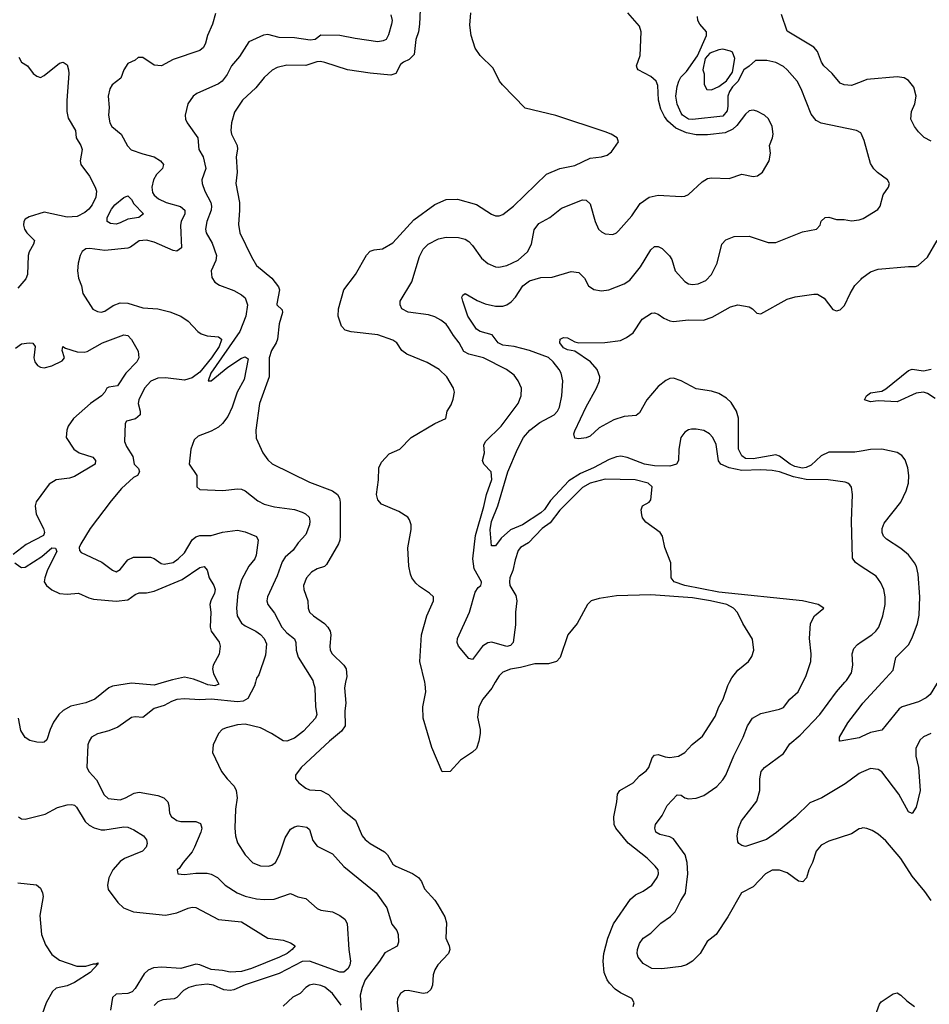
# Model space of a CAD drawing. Header units: inches. Extents: x 2001573 to 2220545, y 644482 to 846830.
# Tile 351 of 656: x 2065560 to 2070360, y 748302 to 753494. Entities that reach past the tile are written whole.
import ezdxf

# ---------------------------------------------------------------- set-up
doc = ezdxf.new("R2010")
doc.units = ezdxf.units.IN
doc.header["$MEASUREMENT"] = 0
for name, color, linetype in [('C0764', 7, 'Continuous'), ('C0765', 7, 'Continuous'), ('C0774', 7, 'Continuous'), ('C0775', 7, 'Continuous')]:
    doc.layers.add(name, color=color, linetype=linetype)

msp = doc.modelspace()

# ---------------------------------------------------------------- linework, layer by layer
at = {"layer": 'C0764', "color": 5}
for points, elevation in [([(2066322, 750000), (2066270, 749984.7), (2066150, 749995.1), (2066050, 749980.2), (2066030.2, 749970), (2065957.6, 749910), (2065910, 749892.2), (2065830, 749873.1), (2065788.8, 749851.2), (2065766.7, 749830), (2065739, 749790), (2065720.2, 749750), (2065703, 749697), (2065690, 749684.4), (2065678.2, 749681.8), (2065650, 749683.7), (2065613.6, 749693.6), (2065588.8, 749708.8), (2065565.8, 749745.8), (2065553.2, 749810)], 420), ([(2066804.7, 750000), (2066799.6, 749980.4), (2066764.8, 749915.2), (2066739.3, 749900.7), (2066710, 749895.9), (2066570, 749910.8), (2066510, 749906.6), (2066430, 749912.3), (2066390, 749909.1), (2066361, 749899), (2066323.4, 749876.7), (2066270, 749860.8), (2066210, 749815), (2066170, 749817.7), (2066150, 749813.7), (2066077.6, 749762.4), (2066030, 749743.2), (2065970, 749728.7), (2065939.5, 749710), (2065926.5, 749690), (2065920.2, 749670), (2065914.9, 749550), (2065927.7, 749527.7), (2065965.2, 749485.2), (2066006.8, 749406.8), (2066027.5, 749387.5), (2066090, 749380.7), (2066118.4, 749390), (2066164.1, 749415.9), (2066190, 749420.2), (2066290, 749402), (2066321.6, 749390), (2066341.1, 749370), (2066347.4, 749350), (2066350.4, 749310), (2066361.6, 749290), (2066370, 749284.2), (2066390, 749271.7), (2066410, 749266), (2066490, 749264.9), (2066514.5, 749254.5), (2066521.3, 749230), (2066516.5, 749210), (2066483.1, 749130), (2066470, 749105.1), (2066423.1, 749050), (2066402, 749018), (2066391, 749010), (2066394, 748990), (2066430, 748985.7), (2066490, 748992.8), (2066550, 748993.6), (2066570, 748987.8), (2066603.8, 748970), (2066645.3, 748930), (2066707.9, 748890), (2066750, 748872.7), (2066810, 748857.9), (2066850, 748853.8), (2066903.3, 748856.7), (2066990, 748886), (2067028, 748868), (2067070, 748859.5), (2067130, 748806.5), (2067150, 748797.8), (2067210, 748789), (2067250, 748770.2), (2067275.3, 748750), (2067287.3, 748727.3), (2067296.1, 748590), (2067305.5, 748530), (2067302.7, 748510), (2067292.7, 748490), (2067270, 748471), (2067250, 748471.5), (2067090, 748529.6), (2067050, 748528.3), (2066930, 748463.5), (2066750, 748403.8), (2066690, 748377.5), (2066670, 748374.1), (2066637.7, 748377.7), (2066582.1, 748402.1), (2066550, 748408.1), (2066490, 748400.3), (2066453.4, 748390), (2066425.1, 748374.9), (2066390, 748338), (2066376, 748330), (2066315.2, 748324.8), (2066290, 748314.5), (2066270, 748296)], 440), ([(2066605.1, 750000), (2066610.2, 749989.8), (2066590, 749982), (2066553.8, 749986.2), (2066519.6, 750000)], 420), ([(2067109.4, 750000), (2067117, 749970), (2067121.3, 749870), (2067127.6, 749830), (2067121.1, 749810), (2067057.8, 749742.2), (2067010, 749705.6), (2066970, 749689.2), (2066950, 749691.4), (2066889.7, 749730), (2066830, 749760.3), (2066750, 749778.5), (2066710, 749774.6), (2066650, 749759.8), (2066628.8, 749750), (2066610, 749729.6), (2066582, 749670), (2066577.3, 749630), (2066625.3, 749530), (2066654.6, 749490), (2066691.6, 749451.6), (2066702.8, 749430), (2066707.3, 749390), (2066699.2, 749330), (2066695.9, 749230), (2066699.2, 749190), (2066710, 749153.4), (2066750, 749090.4), (2066790, 749047.8), (2066830, 749031.2), (2066872.7, 749030), (2066890, 749035.2), (2066910.8, 749050), (2066930.5, 749089.5), (2066961, 749179), (2066990, 749224.6), (2067010, 749237.3), (2067030, 749242), (2067075.9, 749235.9), (2067090, 749222.8), (2067106.4, 749166.4), (2067130, 749136), (2067210, 749094.6), (2067270, 749029), (2067441, 748890), (2067497.1, 748810), (2067524.3, 748724.3), (2067550.2, 748690.2), (2067558, 748670), (2067559.7, 748630), (2067552, 748608), (2067486.4, 748573.6), (2067459.3, 748530), (2067382.9, 748430), (2067366.5, 748390), (2067356.8, 748350), (2067361.2, 748270)], 460), ([(2067279.6, 750000), (2067273.5, 749970), (2067281.8, 749890), (2067275.5, 749850), (2067277.1, 749770), (2067258.3, 749741.7), (2067194.4, 749690), (2067044.9, 749550), (2067014.9, 749510), (2067016.3, 749490), (2067033.4, 749470), (2067070, 749441.3), (2067090, 749433.4), (2067150, 749428.4), (2067190, 749408.1), (2067266.1, 749326.1), (2067332.6, 749272.6), (2067367.6, 749190), (2067383.7, 749170), (2067408.7, 749150), (2067485.2, 749105.2), (2067500.2, 749090), (2067530, 749040.4), (2067544.9, 749030), (2067632.2, 748992.2), (2067664.2, 748970), (2067680.3, 748950), (2067696.5, 748910), (2067750, 748850.5), (2067765.8, 748825.8), (2067803.1, 748763.1), (2067811.8, 748731.8), (2067809, 748650), (2067826.9, 748610), (2067830.2, 748590), (2067822.8, 748570), (2067766, 748510), (2067750, 748483.7), (2067742.4, 748457.6), (2067738.2, 748401.8), (2067730, 748379.5), (2067710, 748363), (2067690, 748358.9), (2067610, 748374), (2067590, 748372.8), (2067570, 748359.5), (2067554, 748330), (2067552.2, 748310), (2067560.3, 748230)], 480), ([(2068069.9, 750000), (2068051.1, 749968.9), (2068003.8, 749910), (2067982.9, 749870), (2067975.9, 749815.9), (2067990.4, 749750), (2067990.4, 749730), (2067983.6, 749690), (2067970.2, 749650), (2067949.2, 749630.8), (2067886, 749590), (2067832, 749530), (2067790, 749528), (2067735.6, 749655.6), (2067688.9, 749810), (2067687.7, 749870), (2067704, 749950), (2067700.4, 749990), (2067698.1, 750000)], 480), ([(2068798, 748290), (2068803, 748310), (2068790, 748332.2), (2068730, 748361.4), (2068702, 748382), (2068672.4, 748412.4), (2068660.6, 748430), (2068644.8, 748470), (2068638.3, 748530), (2068643.2, 748570), (2068664.2, 748650), (2068693.7, 748726.3), (2068783.3, 748856.7), (2068810, 748878.6), (2068850, 748898), (2068895.4, 748930), (2068924.4, 748970), (2068931, 748990), (2068929.7, 749010), (2068913.7, 749030), (2068871.7, 749071.7), (2068771, 749151), (2068705.5, 749230), (2068697.1, 749250), (2068694.6, 749290), (2068711.6, 749370), (2068714.2, 749410), (2068726.2, 749430), (2068796.9, 749470), (2068830, 749507), (2068866.4, 749533.6), (2068879.6, 749550), (2068898, 749602), (2068910, 749616.3), (2068930, 749619.3), (2068966.8, 749606.8), (2068990, 749604), (2069037.2, 749610), (2069069.8, 749630.2), (2069108.9, 749671.1), (2069163.6, 749716.4), (2069230, 749819.3), (2069249.9, 749870.1), (2069272.9, 749910), (2069297.3, 749982.7), (2069305.9, 750000)], 480), ([(2070000, 749229.6), (2069990, 749227), (2069950, 749200.4), (2069830, 749162.5), (2069790, 749140.4), (2069763.2, 749110), (2069743.8, 749050), (2069723.9, 749010), (2069712.1, 748967.9), (2069691.8, 748948.2), (2069670, 748950.9), (2069610, 748994.6), (2069570, 749008.9), (2069530, 749009.8), (2069496, 748990), (2069430, 748920.4), (2069368.8, 748890), (2069296.9, 748763.1), (2069234.9, 748670), (2069187.2, 748632.8), (2069150.3, 748570), (2069110, 748528.7), (2069079.3, 748510), (2069050, 748501.6), (2068948.7, 748488.7), (2068895.3, 748490), (2068850, 748517), (2068823, 748550), (2068818.3, 748570), (2068819.7, 748590), (2068830, 748622.8), (2068850, 748650.5), (2068890, 748676.4), (2068943.1, 748730), (2068994.8, 748765.2), (2069019.3, 748790), (2069048.4, 748850), (2069072.6, 748887.4), (2069085.2, 748990), (2069082.7, 749050), (2069071, 749090), (2069010, 749174), (2068990, 749185.1), (2068937.8, 749197.8), (2068917.6, 749210), (2068911.5, 749230), (2068915.6, 749250), (2068950, 749297.3), (2068976.3, 749350), (2069030, 749406), (2069050, 749403.8), (2069070.3, 749390.3), (2069090, 749384.6), (2069130, 749388), (2069170, 749402.8), (2069239.1, 749450), (2069270, 749484.6), (2069285.8, 749510), (2069328.6, 749611.4), (2069377.6, 749710), (2069399.8, 749770), (2069426.2, 749810), (2069470, 749834.7), (2069570, 749858), (2069590, 749867.6), (2069624.4, 749910), (2069668.4, 749950), (2069693, 750000)], 460), ([(2070000, 749523.6), (2069990, 749519.2), (2069915.5, 749464.5), (2069793.4, 749390), (2069730, 749363.5), (2069653.1, 749290), (2069552.9, 749207.1), (2069500.3, 749170), (2069390, 749134.7), (2069370, 749138.9), (2069354, 749150), (2069350, 749159), (2069345.6, 749190), (2069352.8, 749230), (2069369.6, 749270), (2069450, 749373.4), (2069465.8, 749430), (2069465.1, 749490), (2069472.6, 749530), (2069489.7, 749550), (2069590, 749624), (2069624.5, 749675.5), (2069678.8, 749721.2), (2069782.8, 749830), (2069870.4, 749949.6), (2069914.7, 750000)], 440), ([(2070000, 749711.9), (2069990, 749707.3), (2069889, 749689), (2069886, 749690), (2069886, 749710), (2069930, 749785.3), (2070000, 749877.2)], 420), ([(2065554.4, 749290), (2065570, 749280.3), (2065590, 749277.2), (2065694.9, 749305.1), (2065760.2, 749339.8), (2065810, 749353.4), (2065835, 749355), (2065850, 749351.3), (2065860.5, 749340.5), (2065905.7, 749265.7), (2065926.9, 749246.9), (2065952.9, 749232.9), (2065990, 749222.3), (2066010, 749222), (2066110, 749237.6), (2066130, 749235.5), (2066162, 749222), (2066213.8, 749190), (2066229.3, 749169.3), (2066233.2, 749150), (2066228.1, 749130), (2066208.8, 749110), (2066112.9, 749070), (2066090, 749055.5), (2066051.2, 749010), (2066030, 748969.3), (2066022.9, 748930), (2066027.1, 748907.1), (2066078, 748838), (2066108, 748810), (2066161, 748790), (2066330, 748772.4), (2066390, 748783.8), (2066450, 748808.9), (2066470, 748813.6), (2066490, 748811.8), (2066610, 748749.2), (2066730, 748736.1), (2066870, 748650.3), (2066950, 748640.3), (2066990, 748626.5), (2067014.4, 748610), (2066998.8, 748590), (2066971.9, 748570), (2066931.7, 748550), (2066782.8, 748490), (2066730, 748475.5), (2066670.6, 748470.6), (2066630, 748480.6), (2066570, 748485.9), (2066510, 748509.9), (2066490, 748512.9), (2066410, 748489.9), (2066310, 748497), (2066266.1, 748493.9), (2066238.2, 748481.8), (2066217.3, 748462.7), (2066170, 748384.5), (2066152.9, 748367.1), (2066130, 748359), (2066070, 748354.4), (2066050, 748338), (2066039.7, 748270)], 420), ([(2065550, 748942.8), (2065648.5, 748931.5), (2065670, 748914.3), (2065680.7, 748890), (2065683.5, 748870), (2065666.8, 748770), (2065675.9, 748670), (2065695.8, 748615.8), (2065730, 748565.1), (2065770, 748534.4), (2065862.1, 748502.1), (2065910, 748502.7), (2065950, 748515.8), (2065964.4, 748515.6), (2065970, 748520.7), (2065974.4, 748514.4), (2065931.6, 748470), (2065850, 748416.9), (2065810, 748399), (2065753.5, 748386.5), (2065733.9, 748370), (2065699.2, 748310), (2065658, 748190)], 380), ([(2067257.2, 748297.2), (2067210, 748359.5), (2067170, 748391.8), (2067150, 748400.9), (2067112.4, 748407.6), (2067090, 748402.9), (2067070.7, 748390), (2067040.9, 748359.1), (2067001.1, 748338.9), (2066950, 748292.8)], 460)]:
    msp.add_lwpolyline(points, dxfattribs=dict(at, elevation=elevation))
at = {"layer": 'C0765', "color": 5}
for points, elevation in [([(2067673.3, 753546.7), (2067670.3, 753470.3), (2067664, 753430), (2067650, 753388.7), (2067642.3, 753310), (2067615.3, 753284.7), (2067584.9, 753270), (2067570, 753257), (2067544.9, 753210), (2067519.1, 753200.9), (2067408.9, 753211.1), (2067290, 753229), (2067171, 753269), (2067147.2, 753272.8), (2067127.7, 753272.3), (2067070, 753252.5), (2066970, 753253.4), (2066918.3, 753241.7), (2066892.9, 753227.1), (2066850, 753189.8), (2066806.1, 753133.9), (2066736.5, 753070), (2066694.3, 753005.7), (2066678, 752950), (2066673.8, 752910), (2066678, 752890), (2066707.5, 752830), (2066709.2, 752810.8), (2066703.2, 752770), (2066708.5, 752690), (2066701.3, 752630), (2066719.8, 752530), (2066720.9, 752490), (2066714.1, 752414.1), (2066721.2, 752370), (2066782.6, 752242.5), (2066810, 752197.6), (2066890.2, 752130.2), (2066925.6, 752085.6), (2066931.2, 752068.8), (2066916.3, 751996.3), (2066917.3, 751990), (2066944.4, 751964.4), (2066947, 751950), (2066930.2, 751890), (2066920.9, 751810), (2066914, 751790), (2066889.4, 751750), (2066876.8, 751710), (2066877.1, 751610), (2066825.8, 751470), (2066807.1, 751330), (2066807.4, 751287.4), (2066843.1, 751210), (2066870, 751172.2), (2066891.9, 751151.9), (2067090, 751054.7), (2067210.1, 751010.1), (2067236.5, 750990), (2067247.5, 750970), (2067251.8, 750950), (2067251.2, 750770), (2067250.2, 750750), (2067242.9, 750730), (2067179.4, 750620.6), (2067169.3, 750610.7), (2067130, 750598.7), (2067099.8, 750580.2), (2067072.9, 750550), (2067058.3, 750510), (2067059.6, 750490), (2067080.2, 750430), (2067083.2, 750390), (2067090.2, 750370), (2067110.3, 750350), (2067167.9, 750310), (2067186.5, 750290), (2067198.3, 750270), (2067202.7, 750250), (2067196.1, 750190), (2067198.5, 750170), (2067208.9, 750150), (2067270.6, 750090.6), (2067283.5, 750070), (2067285.7, 750030), (2067279.6, 750000)], 480), ([(2066592.9, 753527.1), (2066577.8, 753470), (2066550.7, 753410), (2066540.6, 753370), (2066530, 753347.8), (2066510, 753331.1), (2066370, 753283.5), (2066308.8, 753251.2), (2066270, 753254), (2066210, 753294.5), (2066184.9, 753295.1), (2066170, 753281.2), (2066130, 753263.7), (2066110.4, 753230), (2066094.3, 753185.7), (2066048.8, 753151.2), (2066036.4, 753130), (2066027.2, 753090), (2066031.7, 753031.7), (2066029, 752990), (2066035.5, 752950), (2066046, 752930), (2066095.2, 752890), (2066128.3, 752828.3), (2066148, 752808), (2066210, 752786), (2066270, 752771.1), (2066302.7, 752750), (2066319.6, 752730), (2066313.8, 752710), (2066282.5, 752677.5), (2066266.9, 752650), (2066257.5, 752610), (2066261.8, 752581.8), (2066269, 752569), (2066293.1, 752550), (2066334, 752530), (2066408.4, 752508.4), (2066431, 752490), (2066431.5, 752470), (2066413.1, 752430), (2066409.1, 752410), (2066413.6, 752290), (2066390, 752274), (2066370, 752276.2), (2066270, 752321.5), (2066229.2, 752330.8), (2066190, 752327.3), (2066145.1, 752294.9), (2066130, 752289.7), (2066010, 752276.1), (2065930, 752287.7), (2065910, 752285.4), (2065889.3, 752270.7), (2065879.5, 752250), (2065868.9, 752210), (2065865.3, 752170), (2065870.3, 752130.3), (2065886.4, 752090), (2065894, 752050), (2065947, 751967), (2065970, 751954.9), (2065990, 751952.4), (2066010, 751957), (2066052.8, 751987.2), (2066090, 752000.7), (2066130, 751998.8), (2066210, 751975.2), (2066290, 751968.9), (2066353.1, 751953.1), (2066410.6, 751930.6), (2066450, 751904.2), (2066499.7, 751850), (2066517.7, 751837.7), (2066550, 751826.6), (2066610, 751821), (2066625.4, 751810), (2066625.1, 751805.1), (2066613.3, 751770), (2066572.2, 751710), (2066510, 751635.8), (2066470, 751605.9), (2066430, 751593.4), (2066330, 751605.2), (2066290, 751603.4), (2066252.5, 751587.5), (2066219.6, 751550), (2066188.7, 751490), (2066185.7, 751470), (2066196.3, 751430), (2066195.8, 751410), (2066170.9, 751389.1), (2066123.4, 751376.6), (2066116.3, 751363.7), (2066114, 751270), (2066123.6, 751243.6), (2066157, 751190), (2066164.9, 751150), (2066187.7, 751127.7), (2066193, 751110), (2066181.6, 751090), (2066161, 751079.1), (2066097.8, 751022.2), (2066043, 750957), (2065932.3, 750810), (2065882.2, 750730), (2065874.7, 750710), (2065875.1, 750695.1), (2065883.9, 750683.9), (2065992.8, 750632.9), (2066050, 750590.3), (2066070, 750582), (2066090, 750595.3), (2066130, 750645), (2066160.9, 750659.1), (2066250, 750658.9), (2066270, 750652.4), (2066306.2, 750626.2), (2066322.7, 750622.7), (2066370, 750632), (2066397.2, 750650), (2066430, 750682.4), (2066470, 750751.1), (2066490, 750767), (2066510, 750773.4), (2066570, 750773.4), (2066630, 750791.3), (2066710, 750802.2), (2066750, 750793.7), (2066809.1, 750769.1), (2066818.9, 750750), (2066808.7, 750670), (2066800.6, 750650), (2066770, 750611.9), (2066730, 750539.6), (2066711.8, 750470), (2066704, 750390), (2066707.9, 750350), (2066730, 750311.8), (2066750, 750297.2), (2066806.7, 750270), (2066830, 750251.1), (2066850.2, 750230), (2066862, 750202), (2066857.8, 750142.2), (2066821.5, 750038.5), (2066810, 750020.7), (2066804.7, 750000)], 440), ([(2067518.8, 753518.8), (2067525, 753490), (2067522.7, 753470), (2067506.5, 753413.5), (2067494, 753390), (2067478, 753382), (2067450, 753377.2), (2067330, 753394), (2067250, 753410.4), (2067150, 753412.2), (2067118.8, 753390), (2067093.8, 753386.2), (2067010, 753398), (2066930, 753400.8), (2066870, 753415.8), (2066847.3, 753412.7), (2066770, 753377.7), (2066719.7, 753300.3), (2066678.2, 753250), (2066655, 753205), (2066628.9, 753170), (2066610, 753156.5), (2066495.8, 753104.2), (2066475.3, 753090), (2066446.7, 753050), (2066434, 752990), (2066434.4, 752970), (2066443.1, 752950), (2066500.2, 752870), (2066505.5, 752810), (2066527.5, 752770), (2066542.4, 752710), (2066522, 752650), (2066523.2, 752630), (2066537.2, 752590), (2066568.7, 752530), (2066572.9, 752510), (2066571.2, 752488.8), (2066548.4, 752430), (2066541.2, 752390), (2066544.9, 752370), (2066575.7, 752315.7), (2066598.3, 752250), (2066595.3, 752224.7), (2066571.4, 752170), (2066574.5, 752134.5), (2066590.2, 752110.2), (2066613.7, 752093.7), (2066690, 752065.8), (2066730, 752043.6), (2066750, 752026.4), (2066762.2, 751990), (2066752.7, 751930), (2066721.3, 751850), (2066568.7, 751630), (2066554, 751590), (2066570, 751589.4), (2066658.6, 751661.4), (2066730, 751709), (2066750, 751715.9), (2066765.2, 751705.2), (2066744.1, 751595.9), (2066708.1, 751530), (2066681.3, 751450), (2066657.8, 751402.2), (2066630, 751364.5), (2066610, 751345.8), (2066570, 751324.5), (2066501.8, 751298.2), (2066480.9, 751279.1), (2066463.1, 751230), (2066454.4, 751150), (2066494.9, 751090), (2066494.8, 751030), (2066510, 751017.3), (2066631.5, 751011.6), (2066710, 751020.2), (2066730, 751017.8), (2066750, 751009.1), (2066816.8, 750956.8), (2066850, 750939.7), (2066904.9, 750924.9), (2067010, 750910.9), (2067050, 750897.1), (2067068, 750888), (2067087.6, 750870), (2067092, 750850), (2067090, 750829.3), (2067070, 750779.7), (2067030, 750735.8), (2067002.6, 750697.4), (2066961, 750659), (2066944.6, 750635.4), (2066918.4, 750561.6), (2066867.3, 750450), (2066864.2, 750430), (2066869.1, 750410), (2066904, 750364), (2066943.7, 750290), (2066970, 750260.9), (2067009.4, 750229.4), (2067016.9, 750210), (2067018.4, 750170), (2067030, 750131.7), (2067106.8, 750010), (2067109.4, 750000)], 460), ([(2067698.1, 750000), (2067672.4, 750110), (2067679.8, 750250), (2067708.3, 750350), (2067743.5, 750430), (2067743, 750450), (2067723, 750470), (2067670, 750504.8), (2067650, 750523.1), (2067629.8, 750550), (2067622.4, 750570), (2067612.8, 750612.8), (2067608, 750708), (2067625.6, 750805.6), (2067625.6, 750830), (2067617.2, 750857.1), (2067608, 750870), (2067560.4, 750900.4), (2067470, 750939.1), (2067450, 750961.6), (2067443.1, 750990), (2067452.9, 751067.1), (2067455.1, 751130), (2067470, 751161.3), (2067510, 751205.3), (2067566.6, 751230), (2067626, 751290), (2067750, 751364.9), (2067809, 751391), (2067816, 751430), (2067836.6, 751463.4), (2067847.7, 751492.3), (2067854, 751530), (2067849.6, 751550), (2067813.6, 751610), (2067773.6, 751650), (2067710, 751686.9), (2067603.7, 751730), (2067577, 751750), (2067549.6, 751790), (2067530, 751804.7), (2067450, 751832.7), (2067310, 751847.2), (2067277.3, 751857.2), (2067258.2, 751878.2), (2067241.4, 751930), (2067242, 751970), (2067269.8, 752070), (2067331.3, 752150), (2067390, 752253), (2067410, 752273), (2067430, 752280.5), (2067475.3, 752284.7), (2067530, 752316.4), (2067640.8, 752439.2), (2067750, 752518.6), (2067810, 752545), (2067870, 752546.7), (2067970, 752519.1), (2068050, 752468.5), (2068070, 752459.5), (2068090, 752459.5), (2068110, 752466.7), (2068166, 752510), (2068340.6, 752679.4), (2068410, 752708.7), (2068490, 752724.4), (2068570, 752762.8), (2068629.7, 752770.4), (2068660.7, 752779.3), (2068683.3, 752796.7), (2068719.3, 752850), (2068712.3, 752870), (2068682, 752890), (2068650, 752902.7), (2068390, 752988.2), (2068227.7, 753027.7), (2068108.1, 753150), (2068091.7, 753170), (2068058.5, 753238.5), (2067990, 753304.5), (2067963.9, 753343.9), (2067942.2, 753410), (2067935.7, 753464.3), (2067940.2, 753530)], 480), ([(2069693, 750000), (2069707.7, 750030), (2069734, 750110), (2069736.4, 750150), (2069727.8, 750230), (2069733.7, 750310), (2069753.3, 750350), (2069802.9, 750390), (2069772.7, 750410), (2069690, 750429.5), (2069250, 750475.8), (2069069.2, 750510), (2069013.2, 750530), (2068997.2, 750550), (2068995.6, 750630), (2068965.2, 750710), (2068952.7, 750770), (2068939, 750790), (2068864.2, 750844.2), (2068847.3, 750867.3), (2068842.5, 750882.5), (2068839.5, 750910), (2068846.6, 750930), (2068882, 750950), (2068890, 750962), (2068898, 751030), (2068876, 751050), (2068808.1, 751068.1), (2068650, 751070.9), (2068570.4, 751050), (2068530, 751026.8), (2068410, 750908), (2068358.6, 750841.4), (2068317.7, 750810), (2068245.2, 750734.8), (2068203, 750710), (2068190, 750695.1), (2068173.8, 750646.2), (2068163.1, 750590), (2068146, 750550), (2068144, 750530), (2068147.3, 750510), (2068177.5, 750457.5), (2068184.2, 750430), (2068177.2, 750370), (2068177, 750303), (2068164.4, 750210), (2068150, 750194), (2068130, 750189), (2068050.8, 750210.8), (2068030, 750207.4), (2068003.1, 750190), (2067950, 750120.7), (2067930, 750124.5), (2067875.1, 750190), (2067868.6, 750210), (2067871, 750230), (2067934.1, 750370), (2067964.4, 750475.6), (2067980.2, 750499.8), (2067993.6, 750510), (2067996.6, 750523.4), (2067997.4, 750530), (2067958.7, 750598.7), (2067952.1, 750650), (2067965.4, 750774.6), (2068010, 750926), (2068022.5, 750990), (2068051.3, 751070), (2068047.2, 751110), (2068009.7, 751150), (2068002.6, 751170), (2068012.7, 751210), (2068009, 751250), (2068018.4, 751270), (2068100.4, 751350), (2068191.1, 751470), (2068207.1, 751510), (2068208.3, 751550), (2068191.1, 751590), (2068170, 751618.7), (2068129.6, 751650), (2068008.2, 751710), (2067929.5, 751729.5), (2067904.6, 751744.6), (2067879.9, 751790), (2067848.7, 751828.7), (2067823.2, 751870), (2067810, 751887.8), (2067783.1, 751910), (2067750, 751927.5), (2067717.8, 751937.8), (2067610.9, 751950.9), (2067577, 751970), (2067567.8, 751990), (2067567.8, 752010), (2067629.3, 752110.7), (2067670, 752244.9), (2067690, 752284.4), (2067715.1, 752310), (2067770, 752339), (2067810, 752347.2), (2067875.3, 752344.7), (2067910, 752336), (2067930, 752324.9), (2067950, 752304), (2067997, 752237), (2068030, 752207.8), (2068070, 752191.5), (2068089.2, 752189.2), (2068130, 752198.2), (2068190, 752225.4), (2068239.1, 752270), (2068260.4, 752310), (2068274.2, 752385.8), (2068300.2, 752419.8), (2068358.4, 752450), (2068419.7, 752500.3), (2068530, 752544), (2068550, 752541.7), (2068570, 752523), (2068596.9, 752430), (2068614.9, 752390), (2068630, 752374.9), (2068650, 752365.3), (2068690, 752361.3), (2068710, 752370.4), (2068719.5, 752380.5), (2068790, 752460.3), (2068834.8, 752525.2), (2068881.6, 752558.4), (2068930, 752569.3), (2069050, 752561.1), (2069070, 752563.7), (2069090, 752572.4), (2069160.6, 752639.4), (2069190, 752655.8), (2069210, 752659.5), (2069304.4, 752655.6), (2069370, 752679.5), (2069430, 752666.7), (2069454, 752670), (2069479.3, 752690), (2069514.5, 752750), (2069522, 752790), (2069516.2, 752830), (2069533.3, 752870), (2069536.3, 752890), (2069529.8, 752930), (2069511.7, 752971.7), (2069490, 752989.7), (2069450, 753011.5), (2069430, 753016.3), (2069410, 753012.4), (2069390, 752995.8), (2069344.3, 752935.7), (2069323.8, 752916.2), (2069283.1, 752896.9), (2069190, 752887.1), (2069130, 752887.4), (2069078, 752898), (2069022.6, 752922.6), (2068979.5, 752959.5), (2068962.5, 752982.5), (2068942.7, 753022.7), (2068931.7, 753070), (2068927.2, 753147.2), (2068919.1, 753170), (2068890, 753194), (2068824, 753230), (2068818.6, 753238.6), (2068815.1, 753250), (2068835, 753305), (2068840.3, 753430), (2068830, 753459.5), (2068769.8, 753529.8)], 460), ([(2070000, 752893.6), (2069998, 752898), (2069975.3, 752910), (2069790, 752947.4), (2069763.1, 752963.1), (2069735.6, 752995.6), (2069684.4, 753130), (2069662.7, 753170), (2069609.7, 753230), (2069590, 753246.4), (2069550, 753267.4), (2069502, 753278), (2069442, 753278), (2069410, 753248), (2069382, 753230), (2069350, 753168), (2069320.7, 753139.3), (2069304.9, 753115.1), (2069297.3, 753090), (2069297.3, 753037.3), (2069292.7, 753012.7), (2069270, 752985.6), (2069110, 752967.7), (2069089.6, 752970), (2069058.4, 752990), (2069050, 753000.9), (2069030, 753048.7), (2069022.9, 753090), (2069030, 753142), (2069039, 753170), (2069049.2, 753190), (2069078.6, 753221.4), (2069136.5, 753303.5), (2069184, 753410), (2069184, 753430), (2069149.6, 753470), (2069138.4, 753490), (2069136.2, 753510)], 440), ([(2070000, 753166.4), (2069950, 753147.6), (2069910, 753150.9), (2069890, 753158.3), (2069847, 753210), (2069803.9, 753250), (2069791.2, 753270), (2069770, 753326.3), (2069750, 753349.8), (2069610, 753434.2), (2069580.6, 753520.6)], 420), ([(2065556.4, 753296.4), (2065570, 753270.5), (2065602, 753250), (2065630.6, 753210), (2065650, 753196.4), (2065670, 753189.3), (2065690, 753198.7), (2065770, 753264.9), (2065790.2, 753270.3), (2065810, 753256.3), (2065818.6, 753230), (2065819.7, 753210), (2065808.3, 753068.3), (2065809.1, 753010), (2065815.2, 752975.2), (2065855.3, 752910), (2065857.6, 752870), (2065883.2, 752830), (2065889.2, 752810), (2065879.7, 752750), (2065883.5, 752730), (2065929.1, 752669.1), (2065958, 752610), (2065965, 752590), (2065962.3, 752557.7), (2065943, 752517), (2065925.5, 752494.5), (2065903.7, 752476.3), (2065863.5, 752456.5), (2065810, 752452.8), (2065690, 752479.6), (2065610, 752454.8), (2065590, 752441.8), (2065581.3, 752430), (2065580.2, 752410), (2065585.4, 752390), (2065597.3, 752370), (2065638.9, 752330), (2065633.8, 752310), (2065609.5, 752270.5), (2065604.1, 752250), (2065601.8, 752150), (2065592.1, 752127.9), (2065550, 752077.7)], 420), ([(2070000, 750611.1), (2069970, 750630.9), (2069955.1, 750655.1), (2069948.4, 750850), (2069954.4, 750990), (2069949.2, 751029.2), (2069940.6, 751040.6), (2069930.7, 751050.7), (2069915.1, 751055.1), (2069826.9, 751066.9), (2069710, 751068.9), (2069643.6, 751083.6), (2069570, 751108.9), (2069530, 751116.3), (2069470, 751120.7), (2069370, 751115.8), (2069303.5, 751130), (2069260.5, 751150), (2069247.5, 751167.5), (2069234.6, 751254.6), (2069216.9, 751290), (2069199.7, 751310), (2069170, 751327.1), (2069130, 751335.4), (2069104.6, 751335.4), (2069088.9, 751331.1), (2069070, 751318), (2069049, 751291), (2069037.4, 751230), (2069037.3, 751170), (2069026, 751150), (2068990, 751140.2), (2068910, 751140.4), (2068857.6, 751150), (2068765.7, 751185.7), (2068731.4, 751191.4), (2068710, 751189), (2068670, 751173.8), (2068587.8, 751130), (2068519.4, 751100.6), (2068457.1, 751062.9), (2068361.5, 750958.5), (2068330, 750910.8), (2068310, 750892.8), (2068213.1, 750830), (2068150, 750803.7), (2068100.4, 750759.6), (2068070, 750719.5), (2068050, 750719), (2068043.1, 750803.1), (2068050, 750848.4), (2068083.2, 750930), (2068136.7, 751110), (2068186.5, 751230), (2068218.5, 751290), (2068251.4, 751330), (2068304.1, 751370), (2068380.9, 751410), (2068398.5, 751430), (2068408.6, 751451.4), (2068421, 751510), (2068426.3, 751590), (2068417.4, 751630), (2068406.6, 751650), (2068375.4, 751690), (2068350, 751711.7), (2068250, 751749.9), (2068169.9, 751769.9), (2068110, 751777), (2068084.2, 751790), (2068052.8, 751832.8), (2067989.9, 751849.9), (2067970, 751862), (2067925.7, 751930), (2067898, 752010), (2067894, 752030), (2067898, 752042), (2067910, 752050.3), (2067973.3, 752013.3), (2068015.8, 751995.8), (2068070, 751983.5), (2068110, 751982.8), (2068130, 751990.2), (2068153.1, 752006.9), (2068175.9, 752030), (2068215.8, 752090), (2068250, 752116.8), (2068310, 752134.8), (2068370, 752136.9), (2068470, 752166), (2068510, 752160.4), (2068541.3, 752130), (2068561.6, 752090), (2068590, 752070.3), (2068630, 752064.5), (2068669.2, 752070), (2068750, 752100.7), (2068780, 752120), (2068836.5, 752190), (2068890, 752280.3), (2068910, 752297.4), (2068922, 752298), (2068930, 752298.3), (2068950, 752287.6), (2068989.4, 752249.4), (2069000.7, 752230), (2069018.9, 752170), (2069070, 752113.7), (2069090, 752101.5), (2069110, 752096.9), (2069139.6, 752100.4), (2069180.8, 752119.2), (2069211.2, 752150), (2069241.1, 752210), (2069265.4, 752310), (2069286.3, 752333.7), (2069330, 752350.2), (2069410, 752353), (2069510, 752318.9), (2069550, 752319.5), (2069690, 752375.3), (2069765.2, 752390), (2069784.5, 752410), (2069790, 752431), (2069810, 752450.6), (2069830, 752453), (2069870, 752440.7), (2069910, 752440.7), (2069950, 752433.4), (2069990, 752439.3), (2070000, 752442.7)], 440), ([(2070000, 751218.5), (2069967.4, 751212.6), (2069830, 751213.6), (2069790, 751193.8), (2069735.9, 751144.1), (2069710, 751132.7), (2069690.4, 751129.6), (2069650, 751137.3), (2069625.2, 751150), (2069570, 751192.4), (2069550, 751199.8), (2069430, 751178), (2069390, 751180.4), (2069370, 751193.2), (2069353.4, 751230), (2069352.3, 751392.3), (2069342.6, 751430), (2069314.7, 751474.7), (2069290, 751498.1), (2069250, 751522.1), (2069210, 751534.9), (2069130, 751547.9), (2069050, 751589.9), (2069010, 751603.2), (2068990, 751601.3), (2068970, 751591.9), (2068930, 751558.9), (2068870.2, 751490), (2068830, 751420.7), (2068813.1, 751406.9), (2068750, 751401.1), (2068695.6, 751384.4), (2068617.7, 751342.3), (2068570, 751298.4), (2068550, 751289.5), (2068510, 751284.5), (2068490, 751286.6), (2068483.6, 751310), (2068490, 751326), (2068550, 751452.7), (2068604.2, 751550), (2068620.4, 751590), (2068622, 751610), (2068608, 751650), (2068571.6, 751690), (2068490, 751745.1), (2068450, 751752.6), (2068430, 751763.1), (2068409.7, 751790.3), (2068412.7, 751810), (2068430, 751818.7), (2068450, 751816.9), (2068490, 751794.9), (2068510, 751790.2), (2068648.2, 751791.8), (2068730, 751802.3), (2068762.6, 751817.4), (2068796.8, 751843.2), (2068845.6, 751914.4), (2068893.1, 751946.9), (2068910, 751948.5), (2068930, 751941.3), (2068959.3, 751919.3), (2068990, 751905), (2069010, 751903.2), (2069088.6, 751911.4), (2069168.8, 751908.8), (2069214.8, 751925.2), (2069310, 751979.8), (2069350.2, 751990.2), (2069410, 751979.5), (2069427.3, 751970), (2069450, 751946.8), (2069470, 751942), (2069610, 752020.3), (2069652, 752032), (2069750, 752046.4), (2069770, 752046), (2069804.8, 752024.8), (2069850, 751966), (2069870, 751958.8), (2069890, 751964), (2069912.9, 751987.1), (2069942, 752050), (2069967.4, 752092.6), (2070000, 752126.3)], 420), ([(2065538.8, 751761.2), (2065570, 751784.7), (2065610.3, 751790.4), (2065630, 751787.7), (2065642.4, 751770), (2065635.6, 751710), (2065639.7, 751690), (2065653.4, 751670), (2065670, 751661), (2065690, 751658.9), (2065730, 751669.4), (2065785.2, 751694.8), (2065796, 751710), (2065783.5, 751750), (2065788.7, 751770), (2065801.4, 751761.4), (2065862.8, 751742.8), (2065900.2, 751739.8), (2065915.7, 751744.3), (2065996.9, 751790), (2066110, 751831.2), (2066130, 751828.8), (2066150, 751806.7), (2066185.6, 751745.6), (2066189.4, 751710), (2066178, 751690), (2066119.9, 751630), (2066076.6, 751563.4), (2066030, 751555.7), (2066020.3, 751550), (2066010.2, 751530), (2065992.1, 751510), (2065934, 751470), (2065843.8, 751390), (2065815.6, 751350), (2065808.2, 751330), (2065806, 751290), (2065846.4, 751230), (2065874.9, 751210), (2065946.6, 751186.6), (2065959.7, 751170), (2065959.2, 751150), (2065850, 751084.9), (2065823.3, 751076.7), (2065753.2, 751066.8), (2065715.8, 751044.2), (2065648, 750952), (2065642.2, 750930), (2065647, 750887), (2065685.3, 750810), (2065690.4, 750790), (2065686.6, 750773.4), (2065593.7, 750726.3), (2065526.4, 750673.6)], 420), ([(2065535.5, 750630), (2065560.8, 750610), (2065570, 750605.7), (2065590, 750606.1), (2065676.6, 750663.4), (2065730, 750708.2), (2065750, 750706.8), (2065755.6, 750690), (2065707.4, 750592.6), (2065692.3, 750550), (2065690.2, 750530), (2065702.2, 750510), (2065730, 750487.4), (2065770, 750468.9), (2065810, 750464.5), (2065870, 750470.2), (2065925, 750445), (2065950, 750438.5), (2066070, 750428), (2066130, 750434), (2066170, 750462.6), (2066190, 750471.5), (2066230, 750471.1), (2066270, 750481.2), (2066418.3, 750541.7), (2066510, 750605.4), (2066533.4, 750610), (2066550, 750590.7), (2066560.8, 750550), (2066585.5, 750510), (2066592, 750490), (2066588.9, 750470), (2066568.7, 750430), (2066564.2, 750410), (2066569, 750369), (2066565.2, 750290), (2066570.3, 750270), (2066612.2, 750212.2), (2066618.8, 750190), (2066612.3, 750147.7), (2066581.5, 750090), (2066578, 750070), (2066583.6, 750043.6), (2066605.1, 750000)], 420), ([(2069305.9, 750000), (2069317.2, 750022.8), (2069350, 750063.1), (2069406.6, 750110), (2069424.2, 750135.8), (2069434, 750170), (2069427.6, 750227.6), (2069375.1, 750310), (2069348.2, 750368.2), (2069327.3, 750390), (2069291.6, 750410), (2069206, 750430), (2069110, 750445.2), (2068890, 750460.9), (2068710, 750455.5), (2068617.9, 750442.1), (2068575.3, 750430), (2068556.5, 750410), (2068502.4, 750310), (2068452.2, 750250), (2068411.6, 750130), (2068392.4, 750110), (2068350, 750097.2), (2068277.8, 750097.8), (2068202, 750078), (2068150, 750069.8), (2068110, 750052.5), (2068090, 750033.5), (2068069.9, 750000)], 480), ([(2069914.7, 750000), (2069923.5, 750010), (2069948.5, 750050), (2069956.4, 750090), (2069952.6, 750150), (2069961.6, 750178.4), (2069980.4, 750199.6), (2070000, 750212.5)], 440), ([(2066519.6, 750000), (2066477.1, 750017.1), (2066430, 750026.1), (2066366.8, 750013.2), (2066322, 750000)], 420)]:
    msp.add_lwpolyline(points, dxfattribs=dict(at, elevation=elevation))
for points, elevation in [([(2069270, 753339), (2069250, 753335.3), (2069202, 753318), (2069178, 753290), (2069164.7, 753230), (2069171.1, 753208.9), (2069171.6, 753151.6), (2069186.4, 753126.4), (2069210, 753124.7), (2069250, 753141), (2069290, 753171.3), (2069322, 753218), (2069334, 753290), (2069322, 753322), (2069310, 753328.7)], 440), ([(2066070, 752415.2), (2066039, 752419), (2066021.8, 752430), (2066021.2, 752450), (2066045.1, 752494.9), (2066062.9, 752517.1), (2066110, 752556.2), (2066130, 752565.7), (2066150, 752545.3), (2066162.7, 752522.6), (2066213.1, 752470), (2066189.3, 752450.7), (2066130, 752442), (2066090, 752422)], 420)]:
    msp.add_lwpolyline(points, close=True, dxfattribs=dict(at, elevation=elevation))
at = {"layer": 'C0774', "color": 5}
for points, elevation in [([(2070000, 749877.2), (2070009.8, 749890), (2070110.7, 750000)], 420), ([(2070409.3, 750000), (2070397.4, 749990), (2070363.8, 749936.2), (2070342.9, 749917.1), (2070302.9, 749897.1), (2070216.5, 749870), (2070200.1, 749859.9), (2070110, 749747.3), (2070050, 749734.6), (2070000, 749711.9)], 420), ([(2070367.3, 749730), (2070330, 749712.8), (2070310, 749694), (2070289.2, 749650.8), (2070289.1, 749610), (2070302.4, 749550), (2070311.2, 749430), (2070290, 749341.2), (2070270, 749307.8), (2070250, 749316.2), (2070199.8, 749410), (2070110, 749527.2), (2070090, 749540.8), (2070050, 749545.6), (2070000, 749523.6)], 440), ([(2070369.6, 748849.6), (2070336.8, 748896.8), (2070270, 748977), (2070209.7, 749070), (2070130, 749163.5), (2070090, 749199.7), (2070059.1, 749219.1), (2070030, 749229.6), (2070008.3, 749231.7), (2070000, 749229.6)], 460), ([(2070070, 748230.8), (2070096.9, 748303.1), (2070105.1, 748314.9), (2070170, 748357), (2070190, 748362), (2070210, 748350.3), (2070240.6, 748320.6), (2070282, 748290)], 460)]:
    msp.add_lwpolyline(points, dxfattribs=dict(at, elevation=elevation))
at = {"layer": 'C0775', "color": 5}
for points, elevation in [([(2070370, 752853.3), (2070332.2, 752872.2), (2070302.4, 752902.4), (2070282.4, 752930), (2070263, 752970), (2070265.4, 753010), (2070284, 753050), (2070291.1, 753090), (2070277.6, 753137.6), (2070250, 753173), (2070226.4, 753186.4), (2070190, 753192), (2070030, 753177.7), (2070000, 753166.4)], 420), ([(2070000, 752442.7), (2070010, 752446), (2070087.9, 752492.1), (2070100.9, 752510), (2070117.2, 752570), (2070145.2, 752610), (2070149, 752630), (2070139, 752650), (2070087.2, 752687.2), (2070067.6, 752707.6), (2070050, 752735.1), (2070016.8, 752856.8), (2070000, 752893.6)], 440), ([(2070000, 752126.3), (2070003.5, 752130), (2070050, 752165), (2070090, 752178.2), (2070250, 752192.9), (2070287.6, 752192.4), (2070301.6, 752198.4), (2070350, 752242), (2070401.1, 752330)], 420), ([(2070390, 751496.8), (2070350, 751522.4), (2070330, 751528.9), (2070290, 751523.7), (2070190, 751479.5), (2070090, 751483.2), (2070050, 751479.3), (2070017.2, 751490), (2070029.2, 751510), (2070050, 751526.4), (2070110, 751535.5), (2070130, 751546.7), (2070250, 751643.6), (2070270, 751650.2), (2070330, 751641.8), (2070370, 751651.3)], 380), ([(2070110.7, 750000), (2070170, 750064.6), (2070183.5, 750130), (2070250, 750196.5), (2070270, 750234), (2070297.5, 750310), (2070306.3, 750353.7), (2070310.5, 750450), (2070300.6, 750570), (2070291.6, 750610), (2070281.8, 750630), (2070250, 750672.1), (2070210, 750704.5), (2070133.9, 750753.9), (2070118.5, 750770), (2070111.8, 750790), (2070111.7, 750810), (2070121.7, 750838.3), (2070209.8, 750950), (2070238.5, 751010), (2070249.7, 751050), (2070252.4, 751090), (2070247.3, 751130), (2070232.9, 751172.9), (2070214.9, 751194.9), (2070190, 751212), (2070109.7, 751229.7), (2070050, 751227.4), (2070000, 751218.5)], 420), ([(2070000, 750212.5), (2070056.9, 750250), (2070078, 750270), (2070093.5, 750290), (2070114.8, 750350), (2070126.4, 750410), (2070127.6, 750450), (2070119.8, 750490), (2070104.9, 750524.9), (2070079, 750559), (2070000, 750611.1)], 440)]:
    msp.add_lwpolyline(points, dxfattribs=dict(at, elevation=elevation))

doc.saveas('drawing.dxf')
